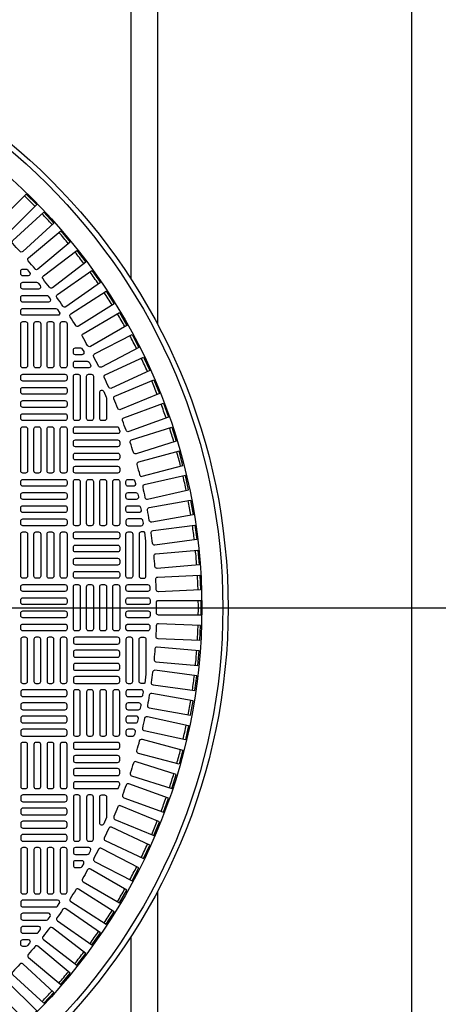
# Model space of a CAD drawing. Extents: x -169 to 7270, y -140 to 2984.
# Tile 487 of 656: x 1536 to 1552, y 1464 to 1501. Entities that reach past the tile are written whole.
import ezdxf

# ---------------------------------------------------------------- set-up
doc = ezdxf.new("R2010")
doc.units = 0
doc.header["$MEASUREMENT"] = 0
for name, color, linetype in [('MULTI-PORT-MANHOLE-HATCH', 252, 'CONTINUOUS'), ('TANK-MANHOLE-COVER-40', 2, 'CONTINUOUS'), ('TANK-MANHOLE-COVER-HATCH-40', 252, 'CONTINUOUS'), ('TANK-UST-RIB', 7, 'CONTINUOUS')]:
    doc.layers.add(name, color=color, linetype=linetype)

msp = doc.modelspace()

# ---------------------------------------------------------------- linework, layer by layer
at = {"layer": 'MULTI-PORT-MANHOLE-HATCH'}
msp.add_line((1422, 1479.01916), (2010, 1479.01916), dxfattribs=at)
at = {"layer": 'TANK-MANHOLE-COVER-40', "color": 4, "linetype": 'Continuous'}
msp.add_circle((1521.2502, 1479.01916), 22.63902, dxfattribs=at)
at = {"layer": 'TANK-MANHOLE-COVER-40', "color": 1, "linetype": 'Continuous'}
msp.add_circle((1521.2502, 1479.01916), 22.44094, dxfattribs=at)
at = {"layer": 'TANK-MANHOLE-COVER-40', "color": 2, "linetype": 'Continuous'}
msp.add_circle((1521.2502, 1479.01916), 21.65354, dxfattribs=at)
at = {"layer": 'TANK-MANHOLE-COVER-HATCH-40', "linetype": 'Continuous'}
for points in [[(1535.50246, 1492.99413, 0.00491171), (1535.22517, 1493.27142, -0.41709369), (1535.22462, 1493.38332), (1536.33886, 1494.49756), (1536.7286, 1494.10782), (1535.61436, 1492.99358, -0.41709369), (1535.50246, 1492.99413)], [(1536.66623, 1491.69878, 0.00491171), (1536.41416, 1491.99919, -0.41709369), (1536.42336, 1492.11071), (1537.63047, 1493.1236), (1537.98476, 1492.70137), (1536.77765, 1491.68848, -0.41709369), (1536.66623, 1491.69878)], [(1537.71267, 1490.30694, 0.00491171), (1537.48774, 1490.62817, -0.41709369), (1537.50663, 1490.73847), (1538.79742, 1491.64229), (1539.11357, 1491.19079), (1537.82277, 1490.28696, -0.41709369), (1537.71267, 1490.30694)], [(1538.18936, 1489.57811, 0.00491171), (1537.97866, 1489.90885, -0.41709369), (1538.00234, 1490.01822), (1539.33133, 1490.86488), (1539.62748, 1490.40002), (1538.29849, 1489.55335, -0.41709369), (1538.18936, 1489.57811)], [(1538.63382, 1488.82919, 0.00491171), (1538.43774, 1489.1688, -0.41709369), (1538.46617, 1489.27703), (1539.83083, 1490.06491), (1540.10642, 1489.58758), (1538.74176, 1488.79969, -0.41709369), (1538.63382, 1488.82919)], [(1539.04518, 1488.06159, 0.00491171), (1538.8641, 1488.40943, -0.41709369), (1538.89723, 1488.51632), (1540.29495, 1489.24393), (1540.54946, 1488.75502), (1539.15173, 1488.02741, -0.41709369), (1539.04518, 1488.06159)], [(1539.42267, 1487.27677, 0.00491171), (1539.25694, 1487.63219, -0.41709369), (1539.29469, 1487.73752), (1540.72282, 1488.40347), (1540.95576, 1487.90393), (1539.52763, 1487.23798, -0.41709369), (1539.42267, 1487.27677)], [(1539.76556, 1486.47624, 0.00491171), (1539.61549, 1486.83854, -0.41709369), (1539.65781, 1486.94214), (1541.11363, 1487.54516), (1541.32456, 1487.03593), (1539.86873, 1486.43291, -0.41709369), (1539.76556, 1486.47624)], [(1539.34075, 1486.87946), (1539.34075, 1486.10577), (1539.34075, 1486.10577, -0.41421356), (1539.26201, 1486.02703), (1539.16359, 1486.02703), (1539.16359, 1486.02703, -0.41421356), (1539.08485, 1486.10577), (1539.08485, 1487.07957, -0.80700564), (1539.2353, 1487.11208), (1539.33373, 1486.89495, -0.10680341), (1539.34075, 1486.86244)], [(1540.07321, 1485.66152, 0.00491171), (1539.93909, 1486.03002, -0.41709369), (1539.98588, 1486.13167), (1541.46662, 1486.67061), (1541.65514, 1486.15267), (1540.1744, 1485.61373, -0.41709369), (1540.07321, 1485.66152)], [(1540.34503, 1484.83414, 0.00491171), (1540.22711, 1485.20815, -0.41709369), (1540.27829, 1485.30766), (1541.78113, 1485.7815), (1541.94687, 1485.25583), (1540.44404, 1484.78199, -0.41709369), (1540.34503, 1484.83414)], [(1540.58051, 1483.99571, 0.41709369), (1540.67714, 1483.93928), (1542.19922, 1484.34712), (1542.05656, 1484.87952), (1540.53448, 1484.47168, 0.41709369), (1540.47901, 1484.3745, -0.00491171), (1540.58051, 1483.99571)], [(1540.77918, 1483.14779, 0.41709369), (1540.87326, 1483.08721), (1542.41168, 1483.42826), (1542.29238, 1483.96638), (1540.75396, 1483.62532, 0.41709369), (1540.6943, 1483.53065, -0.00491171), (1540.77918, 1483.14779)], [(1540.94068, 1482.29202, 0.00491171), (1540.87259, 1482.67822, -0.41709369), (1540.93632, 1482.7702), (1542.48815, 1483.04382), (1542.58386, 1482.50102), (1541.03203, 1482.22739, -0.41709369), (1540.94068, 1482.29202)], [(1541.0647, 1481.43002, 0.00491171), (1541.01352, 1481.81882, -0.41709369), (1541.0812, 1481.90793), (1542.64349, 1482.11361), (1542.71543, 1481.56714), (1541.15314, 1481.36146, -0.41709369), (1541.0647, 1481.43002)], [(1541.151, 1480.56343, 0.00491171), (1541.11682, 1480.95409, -0.41709369), (1541.18833, 1481.04016), (1542.7581, 1481.1775), (1542.80614, 1480.62842), (1541.23637, 1480.49108, -0.41709369), (1541.151, 1480.56343)], [(1541.20987, 1479.21524, -0.41709369), (1541.2886, 1479.29475), (1542.86437, 1479.29475), (1542.86437, 1478.74357), (1541.2886, 1478.74357, -0.41709369), (1541.20987, 1478.82308, 0.00491171), (1541.20987, 1479.21524)], [(1541.151, 1477.47489, -0.00491171), (1541.11682, 1477.08423, 0.41709369), (1541.18833, 1476.99816), (1542.7581, 1476.86082), (1542.80614, 1477.4099), (1541.23637, 1477.54724, 0.41709369), (1541.151, 1477.47489)], [(1541.0647, 1476.6083, -0.00491171), (1541.01352, 1476.2195, 0.41709369), (1541.0812, 1476.13039), (1542.64349, 1475.92471), (1542.71543, 1476.47118), (1541.15314, 1476.67686, 0.41709369), (1541.0647, 1476.6083)], [(1540.94068, 1475.7463, -0.00491171), (1540.87259, 1475.3601, 0.41709369), (1540.93632, 1475.26812), (1542.48815, 1474.99449), (1542.58386, 1475.5373), (1541.03203, 1475.81093, 0.41709369), (1540.94068, 1475.7463)], [(1540.77918, 1474.89053, -0.41709369), (1540.87326, 1474.95111), (1542.41168, 1474.61005), (1542.29238, 1474.07194), (1540.75396, 1474.413, -0.41709369), (1540.6943, 1474.50767, 0.00491171), (1540.77918, 1474.89053)], [(1540.58051, 1474.04261, -0.41709369), (1540.67714, 1474.09904), (1542.19922, 1473.6912), (1542.05656, 1473.1588), (1540.53448, 1473.56664, -0.41709369), (1540.47901, 1473.66382, 0.00491171), (1540.58051, 1474.04261)], [(1540.34503, 1473.20417, -0.00491171), (1540.22711, 1472.83017, 0.41709369), (1540.27829, 1472.73066), (1541.78113, 1472.25682), (1541.94687, 1472.78249), (1540.44404, 1473.25633, 0.41709369), (1540.34503, 1473.20417)], [(1540.07321, 1472.3768, -0.00491171), (1539.93909, 1472.0083, 0.41709369), (1539.98588, 1471.90665), (1541.46662, 1471.36771), (1541.65514, 1471.88565), (1540.1744, 1472.42459, 0.41709369), (1540.07321, 1472.3768)], [(1539.34075, 1471.17587, -0.10680341), (1539.33373, 1471.14337), (1539.2353, 1470.92624, -0.80700564), (1539.08485, 1470.95875), (1539.08485, 1471.93255, -0.41421356), (1539.16359, 1472.01129), (1539.16359, 1472.01129), (1539.26201, 1472.01129, -0.41421356), (1539.34075, 1471.93255), (1539.34075, 1471.93255), (1539.34075, 1471.15886)], [(1539.76556, 1471.56208, -0.00491171), (1539.61549, 1471.19977, 0.41709369), (1539.65781, 1471.09618), (1541.11363, 1470.49316), (1541.32456, 1471.00239), (1539.86873, 1471.60541, 0.41709369), (1539.76556, 1471.56208)], [(1539.42267, 1470.76155, -0.00491171), (1539.25694, 1470.40613, 0.41709369), (1539.29469, 1470.30079), (1540.72282, 1469.63485), (1540.95576, 1470.13438), (1539.52763, 1470.80033, 0.41709369), (1539.42267, 1470.76155)], [(1539.04518, 1469.97673, -0.00491171), (1538.8641, 1469.62889, 0.41709369), (1538.89723, 1469.522), (1540.29495, 1468.79439), (1540.54946, 1469.2833), (1539.15173, 1470.01091, 0.41709369), (1539.04518, 1469.97673)], [(1538.63382, 1469.20913, -0.00491171), (1538.43774, 1468.86952, 0.41709369), (1538.46617, 1468.76129), (1539.83083, 1467.9734), (1540.10642, 1468.45074), (1538.74176, 1469.23863, 0.41709369), (1538.63382, 1469.20913)], [(1538.18936, 1468.46021, -0.00491171), (1537.97866, 1468.12947, 0.41709369), (1538.00234, 1468.0201), (1539.33133, 1467.17344), (1539.62748, 1467.6383), (1538.29849, 1468.48496, 0.41709369), (1538.18936, 1468.46021)], [(1537.71267, 1467.73138, -0.00491171), (1537.48774, 1467.41015, 0.41709369), (1537.50663, 1467.29985), (1538.79742, 1466.39603), (1539.11357, 1466.84753), (1537.82277, 1467.75135, 0.41709369), (1537.71267, 1467.73138)], [(1536.66623, 1466.33954, -0.00491171), (1536.41416, 1466.03913, 0.41709369), (1536.42336, 1465.92761), (1537.63047, 1464.91472), (1537.98476, 1465.33695), (1536.77765, 1466.34984, 0.41709369), (1536.66623, 1466.33954)], [(1535.50246, 1465.04419, -0.00491171), (1535.22517, 1464.7669, 0.41709369), (1535.22462, 1464.655), (1536.33886, 1463.54076), (1536.7286, 1463.9305), (1535.61436, 1465.04474, 0.41709369), (1535.50246, 1465.04419)]]:
    msp.add_lwpolyline(points, format="xyb", dxfattribs=at)
for points in [[(1535.83787, 1492.76009), (1536.99965, 1493.82467), (1537.37203, 1493.4183), (1536.21025, 1492.35372, -0.41709369), (1536.09848, 1492.35915, 0.00491171), (1535.83354, 1492.64828, -0.41709369)], [(1537.205, 1491.01378, 0.00491946), (1536.9659, 1491.32539, -0.41709369), (1536.97996, 1491.43641), (1538.23011, 1492.39568), (1538.56564, 1491.95839), (1537.31501, 1490.99875, -0.41710279)], [(1536.13209, 1491.51916), (1536.13209, 1491.61758), (1536.13209, 1491.61758, -0.41421356), (1536.21083, 1491.69632), (1536.32406, 1491.69632, -0.2239262), (1536.3848, 1491.66768), (1536.46598, 1491.56926, -0.63408546), (1536.40523, 1491.44042), (1536.21083, 1491.44042), (1536.21083, 1491.44042, -0.41421356)], [(1536.21083, 1491.2042), (1536.72208, 1491.2042, -0.23232365), (1536.78439, 1491.17359), (1536.86042, 1491.07517, -0.62295027), (1536.7981, 1490.94829), (1536.21083, 1490.94829), (1536.21083, 1490.94829, -0.41421356), (1536.13209, 1491.02703), (1536.13209, 1491.12546), (1536.13209, 1491.12546, -0.41421356)], [(1536.21083, 1490.71207), (1537.09483, 1490.71207, -0.24054885), (1537.15861, 1490.6795), (1537.22986, 1490.58108, -0.61218964), (1537.16607, 1490.45617), (1536.21083, 1490.45617), (1536.21083, 1490.45617, -0.41421356), (1536.13209, 1490.53491), (1536.13209, 1490.63333), (1536.13209, 1490.63333, -0.41421356)], [(1536.21083, 1490.21995), (1537.44407, 1490.21995, -0.24862232), (1537.50923, 1490.18541), (1537.576, 1490.08699, -0.60176538), (1537.51084, 1489.96404), (1536.21083, 1489.96404), (1536.21083, 1489.96404, -0.41421356), (1536.13209, 1490.04278), (1536.13209, 1490.14121), (1536.13209, 1490.14121, -0.41421356)], [(1538.17933, 1488.74357), (1538.36458, 1488.74357, -0.27209959), (1538.43337, 1488.70314), (1538.48819, 1488.60471, -0.57220395), (1538.41939, 1488.48766), (1538.17933, 1488.48766), (1538.17933, 1488.48766, -0.41421356), (1538.10059, 1488.5664), (1538.10059, 1488.66483), (1538.10059, 1488.66483, -0.41421356)], [(1538.17933, 1488.25144), (1538.6205, 1488.25144, -0.26794919), (1538.68869, 1488.21207), (1538.74552, 1488.11365, -0.57735027), (1538.67733, 1487.99554), (1538.17933, 1487.99554), (1538.17933, 1487.99554, -0.41421356), (1538.10059, 1488.07428), (1538.10059, 1488.1727), (1538.10059, 1488.1727, -0.41421356)], [(1538.17933, 1486.02703, -0.41421356), (1538.10059, 1486.10577), (1538.10059, 1487.68058, -0.41421356), (1538.17933, 1487.75932), (1538.27776, 1487.75932, -0.41421356), (1538.3565, 1487.68058), (1538.3565, 1486.10577, -0.41421356), (1538.27776, 1486.02703)], [(1538.67146, 1486.02703, -0.41421356), (1538.59272, 1486.10577), (1538.59272, 1487.68058, -0.41421356), (1538.67146, 1487.75932), (1538.76988, 1487.75932, -0.41421356), (1538.84862, 1487.68058), (1538.84862, 1486.10577, -0.41421356), (1538.76988, 1486.02703)], [(1539.83288, 1485.63251), (1539.83288, 1485.61365, -0.41421356), (1539.75414, 1485.53491), (1538.17933, 1485.53491, -0.41421356), (1538.10059, 1485.61365), (1538.10059, 1485.71207, -0.41421356), (1538.17933, 1485.79081), (1539.75414, 1485.79081, -0.07385003), (1539.77702, 1485.78741)], [(1539.83288, 1485.12152, -0.41421356), (1539.75414, 1485.04278), (1538.17933, 1485.04278, -0.41421356), (1538.10059, 1485.12152), (1538.10059, 1485.21995, -0.41421356), (1538.17933, 1485.29869), (1539.75414, 1485.29869, -0.41421356), (1539.83288, 1485.21995)], [(1539.83288, 1484.6294, -0.41421356), (1539.75414, 1484.55066), (1538.17933, 1484.55066, -0.41421356), (1538.10059, 1484.6294), (1538.10059, 1484.72782, -0.41421356), (1538.17933, 1484.80656), (1539.75414, 1484.80656, -0.41421356), (1539.83288, 1484.72782)], [(1539.83288, 1484.13727, -0.41421356), (1539.75414, 1484.05853), (1538.17933, 1484.05853, -0.41421356), (1538.10059, 1484.13727), (1538.10059, 1484.23569, -0.41421356), (1538.17933, 1484.31443), (1539.75414, 1484.31443, -0.41421356), (1539.83288, 1484.23569)], [(1540.14784, 1483.82231), (1540.31902, 1483.82231, -0.34573684), (1540.39552, 1483.76223), (1540.41953, 1483.66381, -0.48617467), (1540.34303, 1483.5664), (1540.14784, 1483.5664), (1540.14784, 1483.5664, -0.41421356), (1540.0691, 1483.64514), (1540.0691, 1483.74357), (1540.0691, 1483.74357, -0.41421356)], [(1540.14784, 1483.33018), (1540.43424, 1483.33018, -0.35291937), (1540.51119, 1483.26814), (1540.53255, 1483.16972, -0.47828469), (1540.4556, 1483.07428), (1540.14784, 1483.07428), (1540.14784, 1483.07428, -0.41421356), (1540.0691, 1483.15302), (1540.0691, 1483.25144), (1540.0691, 1483.25144, -0.41421356)], [(1540.14784, 1482.83806), (1540.53623, 1482.83806, -0.36009445), (1540.61358, 1482.77405), (1540.63233, 1482.67563, -0.47048611), (1540.55498, 1482.58215), (1540.14784, 1482.58215, -0.41421356), (1540.0691, 1482.66089), (1540.0691, 1482.75932), (1540.0691, 1482.75932, -0.41421356)], [(1540.0691, 1482.26719), (1540.0691, 1482.26719), (1540.0691, 1482.16877, 0.41421356), (1540.14784, 1482.09003), (1540.64136, 1482.09003, 0.46277143), (1540.71905, 1482.18154), (1540.70288, 1482.27996, 0.36726762), (1540.62518, 1482.34593), (1540.14784, 1482.34593, 0.41421356)], [(1540.14784, 1480.12152, -0.41421356), (1540.0691, 1480.20026), (1540.0691, 1481.77506, -0.41421356), (1540.14784, 1481.85381), (1540.24626, 1481.85381, -0.41421356), (1540.325, 1481.77506), (1540.325, 1480.20026, -0.41421356), (1540.24626, 1480.12152)], [(1540.77088, 1481.84679, 0.10672862), (1540.73839, 1481.85381), (1540.73839, 1481.85381), (1540.63996, 1481.85381, 0.41421356), (1540.56122, 1481.77506), (1540.56122, 1481.77506), (1540.56122, 1480.20026, 0.41421356), (1540.63996, 1480.12152), (1540.63996, 1480.12152), (1540.73839, 1480.12152, 0.41421356), (1540.81713, 1480.20026), (1540.81713, 1480.20026), (1540.81713, 1481.50665)], [(1542.83178, 1480.23728), (1542.85582, 1479.68663), (1541.28155, 1479.61789, -0.41709369), (1541.19942, 1479.6939, 0.00491171), (1541.18232, 1480.08568, -0.41709369), (1541.25751, 1480.16855)], [(1540.88342, 1479.6294), (1540.14784, 1479.6294, -0.41421356), (1540.0691, 1479.70814), (1540.0691, 1479.80656, -0.41421356), (1540.14784, 1479.8853), (1540.87974, 1479.8853, -0.40329122), (1540.95842, 1479.80951), (1540.96211, 1479.71108, -0.20378141), (1540.94013, 1479.65351, -0.20378141)], [(1540.89453, 1479.13727), (1540.14784, 1479.13727, -0.41421356), (1540.0691, 1479.21601), (1540.0691, 1479.31443, -0.41421356), (1540.14784, 1479.39318), (1540.8933, 1479.39318, -0.41056424), (1540.97203, 1479.31542), (1540.97326, 1479.21699, -0.20053403), (1540.95055, 1479.16068, -0.20053403)], [(1540.89567, 1478.90105, -0.41977873), (1540.97439, 1478.82082), (1540.97253, 1478.72239, -0.40867021), (1540.8938, 1478.64514), (1540.14784, 1478.64514), (1540.14784, 1478.64514, -0.41421356), (1540.0691, 1478.72388), (1540.0691, 1478.82231), (1540.0691, 1478.82231, -0.41421356), (1540.14784, 1478.90105)], [(1540.13628, 1478.15387), (1540.13248, 1478.15453), (1540.1287, 1478.15538), (1540.12498, 1478.15641), (1540.12131, 1478.15762), (1540.1177, 1478.15901), (1540.11417, 1478.16058), (1540.11072, 1478.16232), (1540.10736, 1478.16422), (1540.10409, 1478.16629), (1540.10093, 1478.16851), (1540.09788, 1478.17089), (1540.09496, 1478.17342), (1540.09216, 1478.17608), (1540.08949, 1478.17888), (1540.08697, 1478.18181), (1540.08459, 1478.18485), (1540.08237, 1478.18801), (1540.0803, 1478.19128), (1540.07839, 1478.19464), (1540.07666, 1478.19809), (1540.07509, 1478.20163), (1540.0737, 1478.20523), (1540.07249, 1478.2089), (1540.07146, 1478.21263), (1540.07061, 1478.2164), (1540.06995, 1478.2202), (1540.06948, 1478.22404), (1540.06919, 1478.22789), (1540.0691, 1478.23176), (1540.0691, 1478.33018), (1540.06919, 1478.33405), (1540.06948, 1478.3379), (1540.06995, 1478.34174), (1540.07061, 1478.34554), (1540.07146, 1478.34932), (1540.07249, 1478.35304), (1540.0737, 1478.35671), (1540.07509, 1478.36032), (1540.07666, 1478.36385), (1540.07839, 1478.3673), (1540.0803, 1478.37066), (1540.08237, 1478.37393), (1540.08459, 1478.37709), (1540.08697, 1478.38014), (1540.08949, 1478.38306), (1540.09216, 1478.38586), (1540.09496, 1478.38853), (1540.09788, 1478.39105), (1540.10093, 1478.39343), (1540.10409, 1478.39565), (1540.10736, 1478.39772), (1540.11072, 1478.39963), (1540.11417, 1478.40136), (1540.1177, 1478.40293), (1540.12131, 1478.40432), (1540.12498, 1478.40553), (1540.1287, 1478.40656), (1540.13248, 1478.40741), (1540.13628, 1478.40807), (1540.14012, 1478.40854), (1540.14397, 1478.40883), (1540.14784, 1478.40892), (1540.88342, 1478.40892, -0.42522092), (1540.96211, 1478.32724), (1540.95842, 1478.22881, -0.40329122), (1540.87974, 1478.15302), (1540.14784, 1478.15302), (1540.14397, 1478.15311), (1540.14012, 1478.1534)], [(1542.83178, 1477.80103), (1542.85582, 1478.35169), (1541.28155, 1478.42042, 0.41709369), (1541.19942, 1478.34442, -0.00491171), (1541.18232, 1477.95264, 0.41709369), (1541.25751, 1477.86977)], [(1540.14784, 1477.9168, 0.41421356), (1540.0691, 1477.83806), (1540.0691, 1476.26325, 0.41421356), (1540.14784, 1476.18451), (1540.24626, 1476.18451, 0.41421356), (1540.325, 1476.26325), (1540.325, 1477.83806, 0.41421356), (1540.24626, 1477.9168)], [(1540.77088, 1476.19153, -0.10672862), (1540.73839, 1476.18451), (1540.73839, 1476.18451), (1540.63996, 1476.18451, -0.41421356), (1540.56122, 1476.26325), (1540.56122, 1476.26325), (1540.56122, 1477.83806, -0.41421356), (1540.63996, 1477.9168), (1540.63996, 1477.9168), (1540.73839, 1477.9168, -0.41421356), (1540.81713, 1477.83806), (1540.81713, 1477.83806), (1540.81713, 1476.53167)], [(1540.64136, 1475.94829), (1540.14784, 1475.94829, 0.41421356), (1540.0691, 1475.86955), (1540.0691, 1475.77113), (1540.0691, 1475.77113, 0.41421356), (1540.14784, 1475.69239), (1540.62518, 1475.69239, 0.36726762), (1540.70288, 1475.75836), (1540.71905, 1475.85678, 0.46277143)], [(1540.14784, 1475.45617, 0.41421356), (1540.0691, 1475.37743), (1540.0691, 1475.279), (1540.0691, 1475.279, 0.41421356), (1540.14784, 1475.20026), (1540.53623, 1475.20026, 0.36009445), (1540.61358, 1475.26427), (1540.63233, 1475.36269, 0.47048611), (1540.55498, 1475.45617)], [(1540.4556, 1474.96404), (1540.14784, 1474.96404), (1540.14784, 1474.96404, 0.41421356), (1540.0691, 1474.8853), (1540.0691, 1474.78688), (1540.0691, 1474.78688, 0.41421356), (1540.14784, 1474.70814), (1540.43424, 1474.70814, 0.35291937), (1540.51119, 1474.77018), (1540.53255, 1474.8686, 0.47828469)], [(1540.34303, 1474.47192), (1540.14784, 1474.47192), (1540.14784, 1474.47192, 0.41421356), (1540.0691, 1474.39318), (1540.0691, 1474.29475), (1540.0691, 1474.29475, 0.41421356), (1540.14784, 1474.21601), (1540.31902, 1474.21601, 0.34573684), (1540.39552, 1474.27609), (1540.41953, 1474.37451, 0.48617467)], [(1539.83288, 1473.90105, 0.41421356), (1539.75414, 1473.97979), (1538.17933, 1473.97979, 0.41421356), (1538.10059, 1473.90105), (1538.10059, 1473.80262, 0.41421356), (1538.17933, 1473.72388), (1539.75414, 1473.72388, 0.41421356), (1539.83288, 1473.80262)], [(1539.83288, 1473.40892, 0.41421356), (1539.75414, 1473.48766), (1538.17933, 1473.48766, 0.41421356), (1538.10059, 1473.40892), (1538.10059, 1473.3105, 0.41421356), (1538.17933, 1473.23176), (1539.75414, 1473.23176, 0.41421356), (1539.83288, 1473.3105)], [(1539.83288, 1472.9168, 0.41421356), (1539.75414, 1472.99554), (1538.17933, 1472.99554, 0.41421356), (1538.10059, 1472.9168), (1538.10059, 1472.81837, 0.41421356), (1538.17933, 1472.73963), (1539.75414, 1472.73963, 0.41421356), (1539.83288, 1472.81837)], [(1539.83288, 1472.40581), (1539.83288, 1472.42467, 0.41421356), (1539.75414, 1472.50341), (1538.17933, 1472.50341, 0.41421356), (1538.10059, 1472.42467), (1538.10059, 1472.32625, 0.41421356), (1538.17933, 1472.24751), (1539.75414, 1472.24751, 0.07385003), (1539.77702, 1472.2509)], [(1538.17933, 1472.01129, 0.41421356), (1538.10059, 1471.93255), (1538.10059, 1470.35774, 0.41421356), (1538.17933, 1470.279), (1538.27776, 1470.279, 0.41421356), (1538.3565, 1470.35774), (1538.3565, 1471.93255, 0.41421356), (1538.27776, 1472.01129)], [(1538.67146, 1472.01129, 0.41421356), (1538.59272, 1471.93255), (1538.59272, 1470.35774, 0.41421356), (1538.67146, 1470.279), (1538.76988, 1470.279, 0.41421356), (1538.84862, 1470.35774), (1538.84862, 1471.93255, 0.41421356), (1538.76988, 1472.01129)], [(1538.67733, 1470.04278), (1538.17933, 1470.04278), (1538.17933, 1470.04278, 0.41421356), (1538.10059, 1469.96404), (1538.10059, 1469.86562), (1538.10059, 1469.86562, 0.41421356), (1538.17933, 1469.78688), (1538.6205, 1469.78688, 0.26794919), (1538.68869, 1469.82625), (1538.74552, 1469.92467, 0.57735027)], [(1538.41939, 1469.55066), (1538.17933, 1469.55066), (1538.17933, 1469.55066, 0.41421356), (1538.10059, 1469.47192), (1538.10059, 1469.37349), (1538.10059, 1469.37349, 0.41421356), (1538.17933, 1469.29475), (1538.36458, 1469.29475, 0.27209959), (1538.43337, 1469.33518), (1538.48819, 1469.4336, 0.57220395)], [(1537.51084, 1468.07428), (1536.21083, 1468.07428), (1536.21083, 1468.07428, 0.41421356), (1536.13209, 1467.99554), (1536.13209, 1467.89711), (1536.13209, 1467.89711, 0.41421356), (1536.21083, 1467.81837), (1537.44407, 1467.81837, 0.24862232), (1537.50923, 1467.85291), (1537.576, 1467.95133, 0.60176538)], [(1537.16607, 1467.58215), (1536.21083, 1467.58215), (1536.21083, 1467.58215, 0.41421356), (1536.13209, 1467.50341), (1536.13209, 1467.40499), (1536.13209, 1467.40499, 0.41421356), (1536.21083, 1467.32625), (1537.09483, 1467.32625, 0.24054885), (1537.15861, 1467.35882), (1537.22986, 1467.45724, 0.61218964)], [(1536.7981, 1467.09003), (1536.21083, 1467.09003), (1536.21083, 1467.09003, 0.41421356), (1536.13209, 1467.01129), (1536.13209, 1466.91286), (1536.13209, 1466.91286, 0.41421356), (1536.21083, 1466.83412), (1536.72208, 1466.83412, 0.23232365), (1536.78439, 1466.86473), (1536.86042, 1466.96315, 0.62295027)], [(1537.205, 1467.02454, -0.00491946), (1536.9659, 1466.71293, 0.41709369), (1536.97996, 1466.60191), (1538.23011, 1465.64264), (1538.56564, 1466.07993), (1537.31501, 1467.03957, 0.41710279)], [(1536.21083, 1466.5979), (1536.21083, 1466.5979), (1536.40523, 1466.5979, -0.63408546), (1536.46598, 1466.46906), (1536.3848, 1466.37064, -0.2239262), (1536.32406, 1466.34199), (1536.21083, 1466.34199, -0.41421356), (1536.13209, 1466.42073), (1536.13209, 1466.42073), (1536.13209, 1466.51916, -0.41421356)], [(1535.83787, 1465.27822), (1536.99965, 1464.21365), (1537.37203, 1464.62002), (1536.21025, 1465.6846, 0.41709369), (1536.09848, 1465.67917, -0.00491171), (1535.83354, 1465.39004, 0.41709369)]]:
    msp.add_lwpolyline(points, format="xyb", close=True, dxfattribs=at)
at = {"layer": 'TANK-MANHOLE-COVER-HATCH-40', "linetype": 'Continuous', "flags": 128}
for points in [[(1536.21083, 1487.99554, -0.41421356), (1536.13209, 1488.07428), (1536.13209, 1489.64908, -0.41421356), (1536.21083, 1489.72782), (1536.30925, 1489.72782, -0.41421356), (1536.38799, 1489.64908), (1536.38799, 1488.07428, -0.41421356), (1536.30925, 1487.99554)], [(1536.70296, 1487.99554, -0.41421356), (1536.62422, 1488.07428), (1536.62422, 1489.64908, -0.41421356), (1536.70296, 1489.72782), (1536.80138, 1489.72782, -0.41421356), (1536.88012, 1489.64908), (1536.88012, 1488.07428, -0.41421356), (1536.80138, 1487.99554)], [(1537.19508, 1487.99554, -0.41421356), (1537.11634, 1488.07428), (1537.11634, 1489.64908, -0.41421356), (1537.19508, 1489.72782), (1537.29351, 1489.72782, -0.41421356), (1537.37225, 1489.64908), (1537.37225, 1488.07428, -0.41421356), (1537.29351, 1487.99554)], [(1537.68721, 1487.99554, -0.41421356), (1537.60847, 1488.07428), (1537.60847, 1489.64908, -0.41421356), (1537.68721, 1489.72782), (1537.78563, 1489.72782, -0.41421356), (1537.86437, 1489.64908), (1537.86437, 1488.07428, -0.41421356), (1537.78563, 1487.99554)], [(1536.13209, 1487.68058, -0.41421356), (1536.21083, 1487.75932), (1537.78563, 1487.75932, -0.41421356), (1537.86437, 1487.68058), (1537.86437, 1487.58215, -0.41421356), (1537.78563, 1487.50341), (1536.21083, 1487.50341, -0.41421356), (1536.13209, 1487.58215)], [(1536.13209, 1487.18845, -0.41421356), (1536.21083, 1487.26719), (1537.78563, 1487.26719, -0.41421356), (1537.86437, 1487.18845), (1537.86437, 1487.09003, -0.41421356), (1537.78563, 1487.01129), (1536.21083, 1487.01129, -0.41421356), (1536.13209, 1487.09003)], [(1536.13209, 1486.69632, -0.41421356), (1536.21083, 1486.77506), (1537.78563, 1486.77506, -0.41421356), (1537.86437, 1486.69632), (1537.86437, 1486.5979, -0.41421356), (1537.78563, 1486.51916), (1536.21083, 1486.51916, -0.41421356), (1536.13209, 1486.5979)], [(1536.13209, 1486.2042, -0.41421356), (1536.21083, 1486.28294), (1537.78563, 1486.28294, -0.41421356), (1537.86437, 1486.2042), (1537.86437, 1486.10577, -0.41421356), (1537.78563, 1486.02703), (1536.21083, 1486.02703, -0.41421356), (1536.13209, 1486.10577)], [(1536.21083, 1484.05853, -0.41421356), (1536.13209, 1484.13727), (1536.13209, 1485.71207, -0.41421356), (1536.21083, 1485.79081), (1536.30925, 1485.79081, -0.41421356), (1536.38799, 1485.71207), (1536.38799, 1484.13727, -0.41421356), (1536.30925, 1484.05853)], [(1536.70296, 1484.05853, -0.41421356), (1536.62422, 1484.13727), (1536.62422, 1485.71207, -0.41421356), (1536.70296, 1485.79081), (1536.80138, 1485.79081, -0.41421356), (1536.88012, 1485.71207), (1536.88012, 1484.13727, -0.41421356), (1536.80138, 1484.05853)], [(1537.19508, 1484.05853, -0.41421356), (1537.11634, 1484.13727), (1537.11634, 1485.71207, -0.41421356), (1537.19508, 1485.79081), (1537.29351, 1485.79081, -0.41421356), (1537.37225, 1485.71207), (1537.37225, 1484.13727, -0.41421356), (1537.29351, 1484.05853)], [(1537.68721, 1484.05853, -0.41421356), (1537.60847, 1484.13727), (1537.60847, 1485.71207, -0.41421356), (1537.68721, 1485.79081), (1537.78563, 1485.79081, -0.41421356), (1537.86437, 1485.71207), (1537.86437, 1484.13727, -0.41421356), (1537.78563, 1484.05853)], [(1536.13209, 1483.74357, -0.41421356), (1536.21083, 1483.82231), (1537.78563, 1483.82231, -0.41421356), (1537.86437, 1483.74357), (1537.86437, 1483.64514, -0.41421356), (1537.78563, 1483.5664), (1536.21083, 1483.5664, -0.41421356), (1536.13209, 1483.64514)], [(1538.17933, 1482.09003, -0.41421356), (1538.10059, 1482.16877), (1538.10059, 1483.74357, -0.41421356), (1538.17933, 1483.82231), (1538.27776, 1483.82231, -0.41421356), (1538.3565, 1483.74357), (1538.3565, 1482.16877, -0.41421356), (1538.27776, 1482.09003)], [(1538.67146, 1482.09003, -0.41421356), (1538.59272, 1482.16877), (1538.59272, 1483.74357, -0.41421356), (1538.67146, 1483.82231), (1538.76988, 1483.82231, -0.41421356), (1538.84862, 1483.74357), (1538.84862, 1482.16877, -0.41421356), (1538.76988, 1482.09003)], [(1539.16359, 1482.09003, -0.41421356), (1539.08485, 1482.16877), (1539.08485, 1483.74357, -0.41421356), (1539.16359, 1483.82231), (1539.26201, 1483.82231, -0.41421356), (1539.34075, 1483.74357), (1539.34075, 1482.16877, -0.41421356), (1539.26201, 1482.09003)], [(1539.65571, 1482.09003, -0.41421356), (1539.57697, 1482.16877), (1539.57697, 1483.74357, -0.41421356), (1539.65571, 1483.82231), (1539.75414, 1483.82231, -0.41421356), (1539.83288, 1483.74357), (1539.83288, 1482.16877, -0.41421356), (1539.75414, 1482.09003)], [(1536.13209, 1483.25144, -0.41421356), (1536.21083, 1483.33018), (1537.78563, 1483.33018, -0.41421356), (1537.86437, 1483.25144), (1537.86437, 1483.15302, -0.41421356), (1537.78563, 1483.07428), (1536.21083, 1483.07428, -0.41421356), (1536.13209, 1483.15302)], [(1536.13209, 1482.75932, -0.41421356), (1536.21083, 1482.83806), (1537.78563, 1482.83806, -0.41421356), (1537.86437, 1482.75932), (1537.86437, 1482.66089, -0.41421356), (1537.78563, 1482.58215), (1536.21083, 1482.58215, -0.41421356), (1536.13209, 1482.66089)], [(1536.13209, 1482.26719, -0.41421356), (1536.21083, 1482.34593), (1537.78563, 1482.34593, -0.41421356), (1537.86437, 1482.26719), (1537.86437, 1482.16877, -0.41421356), (1537.78563, 1482.09003), (1536.21083, 1482.09003, -0.41421356), (1536.13209, 1482.16877)], [(1536.21083, 1480.12152, -0.41421356), (1536.13209, 1480.20026), (1536.13209, 1481.77506, -0.41421356), (1536.21083, 1481.85381), (1536.30925, 1481.85381, -0.41421356), (1536.38799, 1481.77506), (1536.38799, 1480.20026, -0.41421356), (1536.30925, 1480.12152)], [(1536.70296, 1480.12152, -0.41421356), (1536.62422, 1480.20026), (1536.62422, 1481.77506, -0.41421356), (1536.70296, 1481.85381), (1536.80138, 1481.85381, -0.41421356), (1536.88012, 1481.77506), (1536.88012, 1480.20026, -0.41421356), (1536.80138, 1480.12152)], [(1537.19508, 1480.12152, -0.41421356), (1537.11634, 1480.20026), (1537.11634, 1481.77506, -0.41421356), (1537.19508, 1481.85381), (1537.29351, 1481.85381, -0.41421356), (1537.37225, 1481.77506), (1537.37225, 1480.20026, -0.41421356), (1537.29351, 1480.12152)], [(1537.68721, 1480.12152, -0.41421356), (1537.60847, 1480.20026), (1537.60847, 1481.77506, -0.41421356), (1537.68721, 1481.85381), (1537.78563, 1481.85381, -0.41421356), (1537.86437, 1481.77506), (1537.86437, 1480.20026, -0.41421356), (1537.78563, 1480.12152)], [(1539.83288, 1481.67664, -0.41421356), (1539.75414, 1481.5979), (1538.17933, 1481.5979, -0.41421356), (1538.10059, 1481.67664), (1538.10059, 1481.77506, -0.41421356), (1538.17933, 1481.85381), (1539.75414, 1481.85381, -0.41421356), (1539.83288, 1481.77506)], [(1539.83288, 1481.18451, -0.41421356), (1539.75414, 1481.10577), (1538.17933, 1481.10577, -0.41421356), (1538.10059, 1481.18451), (1538.10059, 1481.28294, -0.41421356), (1538.17933, 1481.36168), (1539.75414, 1481.36168, -0.41421356), (1539.83288, 1481.28294)], [(1539.83288, 1480.69239, -0.41421356), (1539.75414, 1480.61365), (1538.17933, 1480.61365, -0.41421356), (1538.10059, 1480.69239), (1538.10059, 1480.79081, -0.41421356), (1538.17933, 1480.86955), (1539.75414, 1480.86955, -0.41421356), (1539.83288, 1480.79081)], [(1539.83288, 1480.20026, -0.41421356), (1539.75414, 1480.12152), (1538.17933, 1480.12152, -0.41421356), (1538.10059, 1480.20026), (1538.10059, 1480.29869, -0.41421356), (1538.17933, 1480.37743), (1539.75414, 1480.37743, -0.41421356), (1539.83288, 1480.29869)], [(1536.13209, 1479.80656, -0.41421356), (1536.21083, 1479.8853), (1537.78563, 1479.8853, -0.41421356), (1537.86437, 1479.80656), (1537.86437, 1479.70814, -0.41421356), (1537.78563, 1479.6294), (1536.21083, 1479.6294, -0.41421356), (1536.13209, 1479.70814)], [(1538.17933, 1478.15302, -0.41421356), (1538.10059, 1478.23176), (1538.10059, 1479.80656, -0.41421356), (1538.17933, 1479.8853), (1538.27776, 1479.8853, -0.41421356), (1538.3565, 1479.80656), (1538.3565, 1478.23176, -0.41421356), (1538.27776, 1478.15302)], [(1538.67146, 1478.15302, -0.41421356), (1538.59272, 1478.23176), (1538.59272, 1479.80656, -0.41421356), (1538.67146, 1479.8853), (1538.76988, 1479.8853, -0.41421356), (1538.84862, 1479.80656), (1538.84862, 1478.23176, -0.41421356), (1538.76988, 1478.15302)], [(1539.16359, 1478.15302, -0.41421356), (1539.08485, 1478.23176), (1539.08485, 1479.80656, -0.41421356), (1539.16359, 1479.8853), (1539.26201, 1479.8853, -0.41421356), (1539.34075, 1479.80656), (1539.34075, 1478.23176, -0.41421356), (1539.26201, 1478.15302)], [(1539.65571, 1478.15302, -0.41421356), (1539.57697, 1478.23176), (1539.57697, 1479.80656, -0.41421356), (1539.65571, 1479.8853), (1539.75414, 1479.8853, -0.41421356), (1539.83288, 1479.80656), (1539.83288, 1478.23176, -0.41421356), (1539.75414, 1478.15302)], [(1536.13209, 1479.31443, -0.41421356), (1536.21083, 1479.39318), (1537.78563, 1479.39318, -0.41421356), (1537.86437, 1479.31443), (1537.86437, 1479.21601, -0.41421356), (1537.78563, 1479.13727), (1536.21083, 1479.13727, -0.41421356), (1536.13209, 1479.21601)], [(1536.13209, 1478.82231, -0.41421356), (1536.21083, 1478.90105), (1537.78563, 1478.90105, -0.41421356), (1537.86437, 1478.82231), (1537.86437, 1478.72388, -0.41421356), (1537.78563, 1478.64514), (1536.21083, 1478.64514, -0.41421356), (1536.13209, 1478.72388)], [(1536.13209, 1478.33018, -0.41421356), (1536.21083, 1478.40892), (1537.78563, 1478.40892, -0.41421356), (1537.86437, 1478.33018), (1537.86437, 1478.23176, -0.41421356), (1537.78563, 1478.15302), (1536.21083, 1478.15302, -0.41421356), (1536.13209, 1478.23176)], [(1536.21083, 1477.9168, 0.41421356), (1536.13209, 1477.83806), (1536.13209, 1476.26325, 0.41421356), (1536.21083, 1476.18451), (1536.30925, 1476.18451, 0.41421356), (1536.38799, 1476.26325), (1536.38799, 1477.83806, 0.41421356), (1536.30925, 1477.9168)], [(1536.70296, 1477.9168, 0.41421356), (1536.62422, 1477.83806), (1536.62422, 1476.26325, 0.41421356), (1536.70296, 1476.18451), (1536.80138, 1476.18451, 0.41421356), (1536.88012, 1476.26325), (1536.88012, 1477.83806, 0.41421356), (1536.80138, 1477.9168)], [(1537.19508, 1477.9168, 0.41421356), (1537.11634, 1477.83806), (1537.11634, 1476.26325, 0.41421356), (1537.19508, 1476.18451), (1537.29351, 1476.18451, 0.41421356), (1537.37225, 1476.26325), (1537.37225, 1477.83806, 0.41421356), (1537.29351, 1477.9168)], [(1537.68721, 1477.9168, 0.41421356), (1537.60847, 1477.83806), (1537.60847, 1476.26325, 0.41421356), (1537.68721, 1476.18451), (1537.78563, 1476.18451, 0.41421356), (1537.86437, 1476.26325), (1537.86437, 1477.83806, 0.41421356), (1537.78563, 1477.9168)], [(1539.83288, 1477.83806, 0.41421356), (1539.75414, 1477.9168), (1538.17933, 1477.9168, 0.41421356), (1538.10059, 1477.83806), (1538.10059, 1477.73963, 0.41421356), (1538.17933, 1477.66089), (1539.75414, 1477.66089, 0.41421356), (1539.83288, 1477.73963)], [(1539.83288, 1477.34593, 0.41421356), (1539.75414, 1477.42467), (1538.17933, 1477.42467, 0.41421356), (1538.10059, 1477.34593), (1538.10059, 1477.24751, 0.41421356), (1538.17933, 1477.16877), (1539.75414, 1477.16877, 0.41421356), (1539.83288, 1477.24751)], [(1539.83288, 1476.85381, 0.41421356), (1539.75414, 1476.93255), (1538.17933, 1476.93255, 0.41421356), (1538.10059, 1476.85381), (1538.10059, 1476.75538, 0.41421356), (1538.17933, 1476.67664), (1539.75414, 1476.67664, 0.41421356), (1539.83288, 1476.75538)], [(1539.83288, 1476.36168, 0.41421356), (1539.75414, 1476.44042), (1538.17933, 1476.44042, 0.41421356), (1538.10059, 1476.36168), (1538.10059, 1476.26325, 0.41421356), (1538.17933, 1476.18451), (1539.75414, 1476.18451, 0.41421356), (1539.83288, 1476.26325)], [(1536.13209, 1475.77113, 0.41421356), (1536.21083, 1475.69239), (1537.78563, 1475.69239, 0.41421356), (1537.86437, 1475.77113), (1537.86437, 1475.86955, 0.41421356), (1537.78563, 1475.94829), (1536.21083, 1475.94829, 0.41421356), (1536.13209, 1475.86955)], [(1538.17933, 1475.94829, 0.41421356), (1538.10059, 1475.86955), (1538.10059, 1474.29475, 0.41421356), (1538.17933, 1474.21601), (1538.27776, 1474.21601, 0.41421356), (1538.3565, 1474.29475), (1538.3565, 1475.86955, 0.41421356), (1538.27776, 1475.94829)], [(1538.67146, 1475.94829, 0.41421356), (1538.59272, 1475.86955), (1538.59272, 1474.29475, 0.41421356), (1538.67146, 1474.21601), (1538.76988, 1474.21601, 0.41421356), (1538.84862, 1474.29475), (1538.84862, 1475.86955, 0.41421356), (1538.76988, 1475.94829)], [(1539.16359, 1475.94829, 0.41421356), (1539.08485, 1475.86955), (1539.08485, 1474.29475, 0.41421356), (1539.16359, 1474.21601), (1539.26201, 1474.21601, 0.41421356), (1539.34075, 1474.29475), (1539.34075, 1475.86955, 0.41421356), (1539.26201, 1475.94829)], [(1539.65571, 1475.94829, 0.41421356), (1539.57697, 1475.86955), (1539.57697, 1474.29475, 0.41421356), (1539.65571, 1474.21601), (1539.75414, 1474.21601, 0.41421356), (1539.83288, 1474.29475), (1539.83288, 1475.86955, 0.41421356), (1539.75414, 1475.94829)], [(1536.13209, 1475.279, 0.41421356), (1536.21083, 1475.20026), (1537.78563, 1475.20026, 0.41421356), (1537.86437, 1475.279), (1537.86437, 1475.37743, 0.41421356), (1537.78563, 1475.45617), (1536.21083, 1475.45617, 0.41421356), (1536.13209, 1475.37743)], [(1536.13209, 1474.78688, 0.41421356), (1536.21083, 1474.70814), (1537.78563, 1474.70814, 0.41421356), (1537.86437, 1474.78688), (1537.86437, 1474.8853, 0.41421356), (1537.78563, 1474.96404), (1536.21083, 1474.96404, 0.41421356), (1536.13209, 1474.8853)], [(1536.13209, 1474.29475, 0.41421356), (1536.21083, 1474.21601), (1537.78563, 1474.21601, 0.41421356), (1537.86437, 1474.29475), (1537.86437, 1474.39318, 0.41421356), (1537.78563, 1474.47192), (1536.21083, 1474.47192, 0.41421356), (1536.13209, 1474.39318)], [(1536.21083, 1473.97979, 0.41421356), (1536.13209, 1473.90105), (1536.13209, 1472.32625, 0.41421356), (1536.21083, 1472.24751), (1536.30925, 1472.24751, 0.41421356), (1536.38799, 1472.32625), (1536.38799, 1473.90105, 0.41421356), (1536.30925, 1473.97979)], [(1536.70296, 1473.97979, 0.41421356), (1536.62422, 1473.90105), (1536.62422, 1472.32625, 0.41421356), (1536.70296, 1472.24751), (1536.80138, 1472.24751, 0.41421356), (1536.88012, 1472.32625), (1536.88012, 1473.90105, 0.41421356), (1536.80138, 1473.97979)], [(1537.19508, 1473.97979, 0.41421356), (1537.11634, 1473.90105), (1537.11634, 1472.32625, 0.41421356), (1537.19508, 1472.24751), (1537.29351, 1472.24751, 0.41421356), (1537.37225, 1472.32625), (1537.37225, 1473.90105, 0.41421356), (1537.29351, 1473.97979)], [(1537.68721, 1473.97979, 0.41421356), (1537.60847, 1473.90105), (1537.60847, 1472.32625, 0.41421356), (1537.68721, 1472.24751), (1537.78563, 1472.24751, 0.41421356), (1537.86437, 1472.32625), (1537.86437, 1473.90105, 0.41421356), (1537.78563, 1473.97979)], [(1536.13209, 1471.83412, 0.41421356), (1536.21083, 1471.75538), (1537.78563, 1471.75538, 0.41421356), (1537.86437, 1471.83412), (1537.86437, 1471.93255, 0.41421356), (1537.78563, 1472.01129), (1536.21083, 1472.01129, 0.41421356), (1536.13209, 1471.93255)], [(1536.13209, 1471.34199, 0.41421356), (1536.21083, 1471.26325), (1537.78563, 1471.26325, 0.41421356), (1537.86437, 1471.34199), (1537.86437, 1471.44042, 0.41421356), (1537.78563, 1471.51916), (1536.21083, 1471.51916, 0.41421356), (1536.13209, 1471.44042)], [(1536.13209, 1470.84987, 0.41421356), (1536.21083, 1470.77113), (1537.78563, 1470.77113, 0.41421356), (1537.86437, 1470.84987), (1537.86437, 1470.94829, 0.41421356), (1537.78563, 1471.02703), (1536.21083, 1471.02703, 0.41421356), (1536.13209, 1470.94829)], [(1536.13209, 1470.35774, 0.41421356), (1536.21083, 1470.279), (1537.78563, 1470.279, 0.41421356), (1537.86437, 1470.35774), (1537.86437, 1470.45617, 0.41421356), (1537.78563, 1470.53491), (1536.21083, 1470.53491, 0.41421356), (1536.13209, 1470.45617)], [(1536.21083, 1470.04278, 0.41421356), (1536.13209, 1469.96404), (1536.13209, 1468.38924, 0.41421356), (1536.21083, 1468.3105), (1536.30925, 1468.3105, 0.41421356), (1536.38799, 1468.38924), (1536.38799, 1469.96404, 0.41421356), (1536.30925, 1470.04278)], [(1536.70296, 1470.04278, 0.41421356), (1536.62422, 1469.96404), (1536.62422, 1468.38924, 0.41421356), (1536.70296, 1468.3105), (1536.80138, 1468.3105, 0.41421356), (1536.88012, 1468.38924), (1536.88012, 1469.96404, 0.41421356), (1536.80138, 1470.04278)], [(1537.19508, 1470.04278, 0.41421356), (1537.11634, 1469.96404), (1537.11634, 1468.38924, 0.41421356), (1537.19508, 1468.3105), (1537.29351, 1468.3105, 0.41421356), (1537.37225, 1468.38924), (1537.37225, 1469.96404, 0.41421356), (1537.29351, 1470.04278)], [(1537.68721, 1470.04278, 0.41421356), (1537.60847, 1469.96404), (1537.60847, 1468.38924, 0.41421356), (1537.68721, 1468.3105), (1537.78563, 1468.3105, 0.41421356), (1537.86437, 1468.38924), (1537.86437, 1469.96404, 0.41421356), (1537.78563, 1470.04278)]]:
    msp.add_lwpolyline(points, format="xyb", close=True, dxfattribs=at)
at = {"layer": 'TANK-MANHOLE-COVER-HATCH-40', "linetype": 'Continuous'}
for start, end in [(44.266426, 45.733574), (41.766426, 43.233574), (39.266426, 40.733574), (36.766426, 38.233574), (34.266426, 35.733574), (31.766426, 33.233574), (29.266426, 30.733574), (26.766426, 28.233574), (24.266426, 25.733574), (21.766426, 23.233574), (19.266426, 20.733574), (16.766426, 18.233574), (14.266426, 15.733574), (11.766426, 13.233574), (9.266426, 10.733574), (6.766426, 8.233574), (4.266426, 5.733574), (1.766426, 3.233574), (359.266426, 0.733574), (356.766426, 358.233574), (354.266426, 355.733574), (351.766426, 353.233574), (349.266426, 350.733574), (346.766426, 348.233574), (344.266426, 345.733574), (341.766426, 343.233574), (339.266426, 340.733574), (336.766426, 338.233574), (334.266426, 335.733574), (331.766426, 333.233574), (329.266426, 330.733574), (326.766426, 328.233574), (324.266426, 325.733574), (321.766426, 323.233574), (319.266426, 320.733574), (316.766426, 318.233574)]:
    msp.add_arc((1521.2502, 1479.01916), 21.52559, start, end, dxfattribs=at)
at = {"layer": 'TANK-UST-RIB'}
for p, q in [((1540.2502, 1542.01839), (1540.2502, 1491.32872)), ((1541.2502, 1540.01839), (1541.2502, 1489.62695)), ((1550.7502, 1540.01839), (1550.7502, 1418.01839)), ((1541.2502, 1468.41137), (1541.2502, 1418.01839)), ((1540.2502, 1466.7096), (1540.2502, 1416.01839))]:
    msp.add_line(p, q, dxfattribs=at)

doc.saveas('drawing.dxf')
